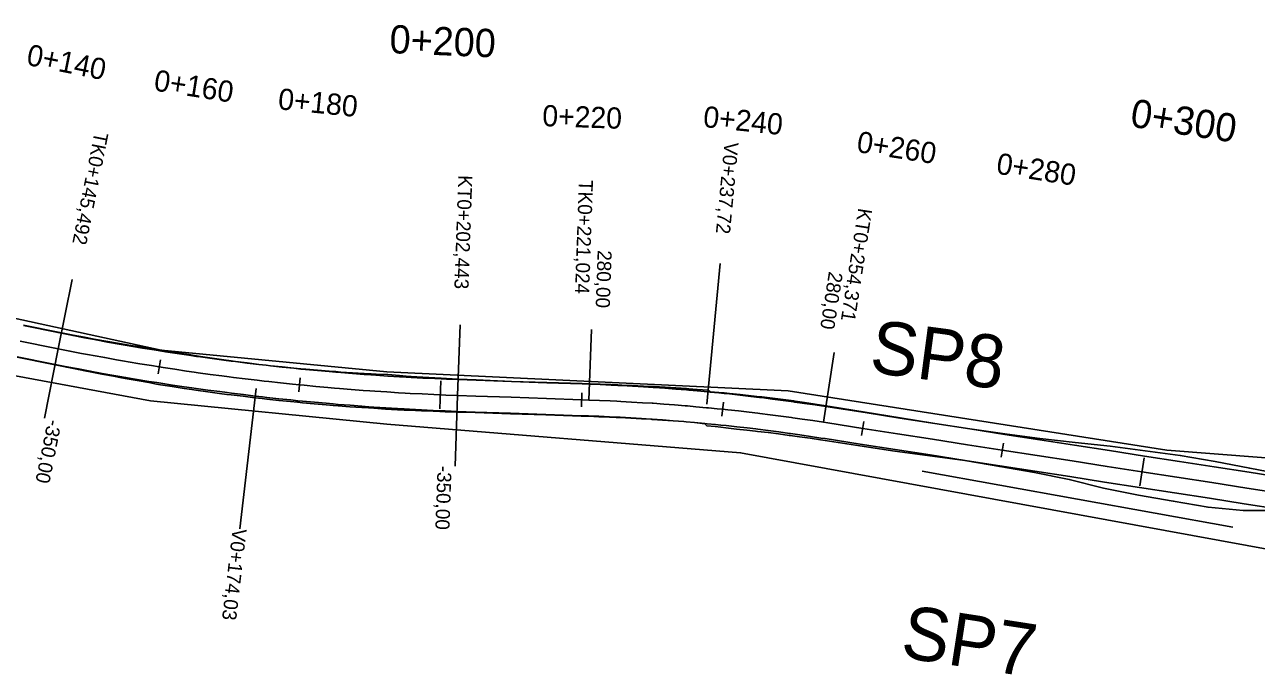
# Model space of a CAD drawing. Extents: x -636600 to -628587, y -1090963 to -1085869.
# Drawn here: x -635140.4 to -634966.1, y -1089680.6 to -1089588.7 of the extents above; entities that cross this region are included whole.
import ezdxf

# ---------------------------------------------------------------- set-up
doc = ezdxf.new("R2010")
doc.units = 0
for name, color, linetype in [('01_PARCELY_NÁVRH_PC', 7, 'Continuous'), ('03_PC_OBJEKTY_STAV', 7, 'Continuous'), ('06_ÚSES_IP_NAVRH', 7, 'Continuous'), ('HEKTOMETRY100', 7, 'Continuous'), ('HEKTOMETRY20', 7, 'Continuous'), ('HL_BODY', 7, 'Continuous'), ('POLOMERY', 7, 'Continuous'), ('situace_osa', 7, 'Continuous'), ('situace_těleso', 7, 'Continuous'), ('situace_vozovka', 7, 'Continuous'), ('VRCHOLY', 7, 'Continuous')]:
    doc.layers.add(name, color=color, linetype=linetype)

msp = doc.modelspace()

# ---------------------------------------------------------------- linework, layer by layer
at = {"layer": '01_PARCELY_NÁVRH_PC'}
msp.add_lwpolyline([(-634955.23, -1089664.59), (-635039.04, -1089649.25), (-635089.08, -1089645.21), (-635122.55, -1089641.89), (-635165.88, -1089633.86), (-635218.1, -1089622.68), (-635267.34, -1089614.06), (-635269.58, -1089616.4), (-635270.97, -1089619.32), (-635275.04, -1089613.9), (-635279.43, -1089609.07), (-635287.41, -1089605.05), (-635258.58, -1089605.6), (-635256.05, -1089606.99), (-635218.09, -1089615.15), (-635164.85, -1089625.22), (-635121.03, -1089634.74), (-635089.09, -1089637.81), (-635032.3, -1089640.46), (-634978.71, -1089648.9), (-634951.94, -1089650.93)], dxfattribs=at)
at = {"layer": '06_ÚSES_IP_NAVRH'}
msp.add_line((-635013.35, -1089651.87), (-634969.41, -1089659.75), dxfattribs=at)
at = {"layer": 'HEKTOMETRY100'}
for points in [[(-635081.44, -1089639.05), (-635081.61, -1089643.04)], [(-634981.94, -1089649.96), (-634982.55, -1089653.91)]]:
    msp.add_lwpolyline(points, dxfattribs=at)
at = {"layer": 'HEKTOMETRY20'}
for points in [[(-635121.15, -1089636.1), (-635121.46, -1089638.08)], [(-635101.37, -1089638.64), (-635101.57, -1089640.63)], [(-635061.5, -1089640.75), (-635061.57, -1089642.75)], [(-635041.48, -1089642.1), (-635041.69, -1089644.09)], [(-635021.62, -1089644.81), (-635021.93, -1089646.78)], [(-635001.86, -1089647.88), (-635002.16, -1089649.85)]]:
    msp.add_lwpolyline(points, dxfattribs=at)
at = {"layer": 'HL_BODY'}
for points in [[(-635135.59, -1089634.54), (-635133.62, -1089624.73)], [(-635079.08, -1089641.14), (-635078.73, -1089631.15)], [(-635060.51, -1089641.79), (-635060.16, -1089631.79)], [(-635027.33, -1089644.93), (-635025.8, -1089635.05)]]:
    msp.add_lwpolyline(points, dxfattribs=at)
at = {"layer": 'POLOMERY'}
for points in [[(-635060.51, -1089641.79), (-635060.16, -1089631.79)], [(-635135.59, -1089634.54), (-635137.55, -1089644.34)], [(-635027.33, -1089644.93), (-635025.8, -1089635.05)], [(-635079.08, -1089641.14), (-635079.43, -1089651.13)]]:
    msp.add_lwpolyline(points, dxfattribs=at)
at = {"layer": 'situace_osa'}
msp.add_lwpolyline([(-635140.97, -1089633.46), (-635136.07, -1089634.44), (-635135.59, -1089634.54), (-635133.94, -1089634.86), (-635132.3, -1089635.18), (-635131.16, -1089635.4), (-635130.65, -1089635.49), (-635129.01, -1089635.79), (-635127.36, -1089636.09), (-635126.24, -1089636.28), (-635125.71, -1089636.37), (-635124.05, -1089636.65), (-635122.4, -1089636.92), (-635121.31, -1089637.09), (-635120.75, -1089637.18), (-635119.09, -1089637.43), (-635117.43, -1089637.68), (-635116.36, -1089637.84), (-635115.78, -1089637.92), (-635114.12, -1089638.15), (-635112.46, -1089638.37), (-635111.41, -1089638.51), (-635110.79, -1089638.58), (-635109.13, -1089638.79), (-635107.47, -1089638.99), (-635106.44, -1089639.11), (-635105.81, -1089639.18), (-635104.14, -1089639.36), (-635102.47, -1089639.54), (-635101.47, -1089639.64), (-635100.81, -1089639.7), (-635099.14, -1089639.86), (-635097.47, -1089640.01), (-635096.49, -1089640.1), (-635095.8, -1089640.15), (-635094.13, -1089640.29), (-635092.46, -1089640.42), (-635091.51, -1089640.48), (-635090.79, -1089640.53), (-635089.12, -1089640.64), (-635087.45, -1089640.75), (-635086.52, -1089640.8), (-635085.78, -1089640.84), (-635084.1, -1089640.93), (-635082.43, -1089641.01), (-635081.52, -1089641.05), (-635080.76, -1089641.08), (-635079.08, -1089641.14), (-635076.53, -1089641.23), (-635071.53, -1089641.4), (-635066.53, -1089641.58), (-635061.54, -1089641.75), (-635060.51, -1089641.79), (-635059, -1089641.85), (-635057.48, -1089641.91), (-635056.54, -1089641.96), (-635055.97, -1089641.98), (-635054.46, -1089642.07), (-635052.94, -1089642.16), (-635051.55, -1089642.25), (-635051.43, -1089642.25), (-635049.92, -1089642.36), (-635048.41, -1089642.47), (-635046.9, -1089642.6), (-635046.56, -1089642.62), (-635045.39, -1089642.73), (-635043.88, -1089642.87), (-635043.58, -1089642.89), (-635042.37, -1089643.01), (-635041.59, -1089643.09), (-635040.86, -1089643.17), (-635039.35, -1089643.33), (-635037.85, -1089643.5), (-635036.62, -1089643.65), (-635036.34, -1089643.68), (-635034.84, -1089643.87), (-635033.33, -1089644.07), (-635031.83, -1089644.27), (-635031.66, -1089644.3), (-635030.33, -1089644.48), (-635028.83, -1089644.7), (-635027.33, -1089644.93), (-635026.71, -1089645.03), (-635021.77, -1089645.8), (-635016.83, -1089646.56), (-635011.89, -1089647.33), (-635006.95, -1089648.1), (-635002.01, -1089648.86), (-634997.07, -1089649.63), (-634992.13, -1089650.4), (-634987.19, -1089651.17), (-634982.25, -1089651.93), (-634977.3, -1089652.7), (-634972.36, -1089653.47), (-634967.42, -1089654.23), (-634962.48, -1089655)], dxfattribs=at)
at = {"layer": 'situace_těleso'}
for points in [[(-635140.52, -1089631.2), (-635135.62, -1089632.18), (-635135.13, -1089632.27), (-635133.5, -1089632.6), (-635131.87, -1089632.91), (-635130.73, -1089633.12), (-635130.23, -1089633.21), (-635128.59, -1089633.5), (-635126.95, -1089633.78), (-635125.84, -1089633.97), (-635125.31, -1089634.05), (-635123.67, -1089634.32), (-635122.02, -1089634.58), (-635120.94, -1089634.75), (-635120.38, -1089634.84), (-635118.74, -1089635.1), (-635117.1, -1089635.36), (-635116.03, -1089635.53), (-635115.45, -1089635.61), (-635113.8, -1089635.86), (-635112.16, -1089636.09), (-635111.12, -1089636.24), (-635110.51, -1089636.32), (-635108.86, -1089636.54), (-635107.21, -1089636.75), (-635106.19, -1089636.87), (-635105.55, -1089636.94), (-635103.9, -1089637.11), (-635102.24, -1089637.27), (-635101.25, -1089637.36), (-635100.58, -1089637.42), (-635098.93, -1089637.56), (-635097.27, -1089637.7), (-635096.3, -1089637.77), (-635095.61, -1089637.83), (-635093.95, -1089637.95), (-635092.29, -1089638.04), (-635091.34, -1089638.09), (-635090.63, -1089638.12), (-635088.96, -1089638.19), (-635087.31, -1089638.32), (-635086.38, -1089638.39), (-635085.65, -1089638.44), (-635083.99, -1089638.55), (-635082.33, -1089638.64), (-635081.43, -1089638.69), (-635080.66, -1089638.73), (-635079, -1089638.81), (-635076.45, -1089638.92), (-635071.45, -1089639.14), (-635066.45, -1089639.31), (-635061.46, -1089639.46), (-635060.43, -1089639.49), (-635058.91, -1089639.54), (-635057.38, -1089639.6), (-635056.43, -1089639.63), (-635055.85, -1089639.66), (-635054.32, -1089639.73), (-635052.8, -1089639.8), (-635051.39, -1089639.88), (-635051.27, -1089639.88), (-635049.74, -1089639.97), (-635048.22, -1089640.07), (-635046.69, -1089640.17), (-635046.36, -1089640.2), (-635045.17, -1089640.28), (-635043.64, -1089640.4), (-635043.36, -1089640.61), (-635042.14, -1089640.71), (-635041.35, -1089640.78), (-635040.62, -1089640.85), (-635039.09, -1089641), (-635037.57, -1089641.17), (-635036.33, -1089641.31), (-635036.06, -1089641.34), (-635034.54, -1089641.52), (-635033.02, -1089641.71), (-635031.51, -1089641.92), (-635031.33, -1089641.95), (-635029.99, -1089642.14), (-635028.48, -1089642.37), (-635026.97, -1089642.6), (-635026.35, -1089642.7), (-635021.41, -1089643.49), (-635016.48, -1089644.29), (-635011.54, -1089645.09), (-635006.6, -1089645.85), (-635001.66, -1089646.59), (-634996.69, -1089647.21), (-634991.72, -1089647.77), (-634986.74, -1089648.31), (-634981.78, -1089648.96), (-634976.83, -1089649.63), (-634971.9, -1089650.49), (-634966.99, -1089651.44), (-634962.07, -1089652.36)], [(-634962.86, -1089657.42), (-634967.91, -1089657.39), (-634972.9, -1089656.95), (-634977.83, -1089656.07), (-634982.76, -1089655.23), (-634987.67, -1089654.27), (-634992.53, -1089653.01), (-634997.44, -1089652.04), (-635002.37, -1089651.19), (-635007.3, -1089650.33), (-635012.26, -1089649.68), (-635017.21, -1089649), (-635022.15, -1089648.26), (-635027.1, -1089647.51), (-635027.72, -1089647.42), (-635029.21, -1089647.2), (-635030.69, -1089646.99), (-635032.01, -1089646.81), (-635032.18, -1089646.78), (-635033.67, -1089646.59), (-635035.16, -1089646.4), (-635036.65, -1089646.22), (-635036.92, -1089646.19), (-635038.14, -1089646.05), (-635039.64, -1089645.89), (-635041.13, -1089645.72), (-635041.85, -1089645.64), (-635042.62, -1089645.55), (-635043.82, -1089645.42), (-635044.09, -1089645.13), (-635045.59, -1089644.98), (-635046.75, -1089644.87), (-635047.08, -1089644.84), (-635048.58, -1089644.73), (-635050.08, -1089644.62), (-635051.58, -1089644.52), (-635051.7, -1089644.51), (-635053.08, -1089644.43), (-635054.59, -1089644.35), (-635056.09, -1089644.27), (-635056.65, -1089644.25), (-635057.59, -1089644.2), (-635059.09, -1089644.14), (-635060.59, -1089644.09), (-635061.62, -1089644.06), (-635066.61, -1089643.89), (-635071.61, -1089643.72), (-635076.61, -1089643.56), (-635079.17, -1089643.49), (-635080.85, -1089643.44), (-635081.62, -1089643.41), (-635082.54, -1089643.38), (-635084.22, -1089643.31), (-635085.91, -1089643.23), (-635086.65, -1089643.2), (-635087.59, -1089643.15), (-635089.27, -1089643.06), (-635090.96, -1089642.95), (-635091.68, -1089642.91), (-635092.64, -1089642.84), (-635094.32, -1089642.73), (-635096.01, -1089642.6), (-635096.7, -1089642.55), (-635097.69, -1089642.47), (-635099.37, -1089642.33), (-635101.05, -1089642.17), (-635101.72, -1089642.11), (-635102.73, -1089642.01), (-635104.4, -1089641.84), (-635106.08, -1089641.65), (-635106.72, -1089641.58), (-635107.76, -1089641.46), (-635109.43, -1089641.26), (-635111.11, -1089641.05), (-635111.72, -1089640.98), (-635112.78, -1089640.84), (-635114.45, -1089640.61), (-635116.12, -1089640.38), (-635116.71, -1089640.3), (-635117.79, -1089640.14), (-635119.46, -1089639.89), (-635121.13, -1089639.63), (-635121.69, -1089639.54), (-635122.78, -1089639.3), (-635124.45, -1089639.02), (-635126.11, -1089638.72), (-635126.64, -1089638.63), (-635127.77, -1089638.42), (-635129.42, -1089638.12), (-635131.08, -1089637.8), (-635131.59, -1089637.7), (-635132.74, -1089637.48), (-635134.39, -1089637.15), (-635136.04, -1089636.81), (-635136.52, -1089636.71), (-635141.42, -1089635.71)]]:
    msp.add_lwpolyline(points, dxfattribs=at)
at = {"layer": 'situace_vozovka'}
for points in [[(-635140.53, -1089631.25), (-635135.63, -1089632.24), (-635135.15, -1089632.33), (-635133.51, -1089632.66), (-635131.88, -1089632.97), (-635130.75, -1089633.18), (-635130.24, -1089633.28), (-635128.61, -1089633.58), (-635126.97, -1089633.87), (-635125.86, -1089634.06), (-635125.33, -1089634.15), (-635123.69, -1089634.43), (-635122.04, -1089634.7), (-635120.96, -1089634.87), (-635120.4, -1089634.96), (-635118.75, -1089635.21), (-635117.11, -1089635.45), (-635116.04, -1089635.61), (-635115.46, -1089635.69), (-635113.81, -1089635.92), (-635112.16, -1089636.14), (-635111.12, -1089636.28), (-635110.51, -1089636.35), (-635108.86, -1089636.56), (-635107.21, -1089636.75), (-635106.19, -1089636.87), (-635105.55, -1089636.94), (-635103.9, -1089637.12), (-635102.25, -1089637.3), (-635101.25, -1089637.4), (-635100.59, -1089637.46), (-635098.93, -1089637.62), (-635097.27, -1089637.77), (-635096.3, -1089637.85), (-635095.62, -1089637.91), (-635093.96, -1089638.05), (-635092.3, -1089638.17), (-635091.35, -1089638.24), (-635090.64, -1089638.29), (-635088.98, -1089638.4), (-635087.32, -1089638.5), (-635086.39, -1089638.55), (-635085.65, -1089638.59), (-635083.99, -1089638.68), (-635082.33, -1089638.76), (-635081.43, -1089638.8), (-635080.67, -1089638.83), (-635079, -1089638.89), (-635076.45, -1089638.98), (-635071.45, -1089639.15), (-635066.45, -1089639.33), (-635061.46, -1089639.5), (-635060.43, -1089639.54), (-635058.91, -1089639.6), (-635057.38, -1089639.66), (-635056.43, -1089639.71), (-635055.85, -1089639.74), (-635054.33, -1089639.82), (-635052.8, -1089639.91), (-635051.4, -1089640), (-635051.28, -1089640.01), (-635049.75, -1089640.12), (-635048.23, -1089640.23), (-635046.71, -1089640.35), (-635046.37, -1089640.38), (-635045.19, -1089640.49), (-635043.66, -1089640.63), (-635043.36, -1089640.66), (-635042.14, -1089640.77), (-635041.35, -1089640.85), (-635040.62, -1089640.93), (-635039.1, -1089641.1), (-635037.59, -1089641.27), (-635036.35, -1089641.42), (-635036.07, -1089641.45), (-635034.55, -1089641.64), (-635033.04, -1089641.84), (-635031.52, -1089642.04), (-635031.35, -1089642.07), (-635030.01, -1089642.26), (-635028.5, -1089642.48), (-635026.99, -1089642.71), (-635026.37, -1089642.81), (-635021.43, -1089643.57), (-635016.49, -1089644.34), (-635011.55, -1089645.11), (-635006.6, -1089645.87), (-635001.66, -1089646.64), (-634996.72, -1089647.41), (-634991.78, -1089648.17), (-634986.84, -1089648.94), (-634981.9, -1089649.71), (-634976.96, -1089650.48), (-634972.02, -1089651.24), (-634967.08, -1089652.01), (-634962.14, -1089652.78)], [(-635141.41, -1089635.67), (-635136.51, -1089636.65), (-635136.03, -1089636.75), (-635134.37, -1089637.07), (-635132.72, -1089637.39), (-635131.57, -1089637.61), (-635131.06, -1089637.7), (-635129.4, -1089638.01), (-635127.74, -1089638.3), (-635126.62, -1089638.5), (-635126.08, -1089638.59), (-635124.42, -1089638.87), (-635122.76, -1089639.14), (-635121.66, -1089639.32), (-635121.09, -1089639.4), (-635119.43, -1089639.66), (-635117.76, -1089639.91), (-635116.68, -1089640.06), (-635116.09, -1089640.15), (-635114.42, -1089640.38), (-635112.75, -1089640.6), (-635111.69, -1089640.74), (-635111.08, -1089640.82), (-635109.4, -1089641.02), (-635107.73, -1089641.22), (-635106.7, -1089641.34), (-635106.06, -1089641.42), (-635104.38, -1089641.6), (-635102.7, -1089641.77), (-635101.69, -1089641.88), (-635101.03, -1089641.94), (-635099.35, -1089642.1), (-635097.67, -1089642.25), (-635096.68, -1089642.34), (-635095.99, -1089642.4), (-635094.31, -1089642.53), (-635092.63, -1089642.66), (-635091.67, -1089642.73), (-635090.95, -1089642.78), (-635089.26, -1089642.89), (-635087.58, -1089642.99), (-635086.64, -1089643.05), (-635085.9, -1089643.09), (-635084.21, -1089643.18), (-635082.53, -1089643.25), (-635081.62, -1089643.29), (-635080.85, -1089643.33), (-635079.16, -1089643.39), (-635076.61, -1089643.48), (-635071.61, -1089643.65), (-635066.61, -1089643.83), (-635061.61, -1089644), (-635060.59, -1089644.04), (-635059.09, -1089644.09), (-635057.59, -1089644.16), (-635056.65, -1089644.2), (-635056.09, -1089644.23), (-635054.58, -1089644.31), (-635053.08, -1089644.4), (-635051.7, -1089644.49), (-635051.58, -1089644.5), (-635050.08, -1089644.6), (-635048.58, -1089644.72), (-635047.08, -1089644.84), (-635046.75, -1089644.87), (-635045.59, -1089644.97), (-635044.09, -1089645.11), (-635043.79, -1089645.13), (-635042.59, -1089645.25), (-635041.82, -1089645.33), (-635041.1, -1089645.41), (-635039.6, -1089645.57), (-635038.11, -1089645.74), (-635036.89, -1089645.88), (-635036.61, -1089645.92), (-635035.12, -1089646.1), (-635033.63, -1089646.3), (-635032.14, -1089646.5), (-635031.97, -1089646.52), (-635030.65, -1089646.71), (-635029.17, -1089646.93), (-635027.68, -1089647.16), (-635027.06, -1089647.25), (-635022.12, -1089648.02), (-635017.18, -1089648.79), (-635012.24, -1089649.55), (-635007.29, -1089650.32), (-635002.35, -1089651.09), (-634997.41, -1089651.85), (-634992.47, -1089652.62), (-634987.53, -1089653.39), (-634982.59, -1089654.16), (-634977.65, -1089654.92), (-634972.71, -1089655.69), (-634967.77, -1089656.46), (-634962.83, -1089657.22)]]:
    msp.add_lwpolyline(points, dxfattribs=at)
at = {"layer": 'VRCHOLY'}
for points in [[(-635043.83, -1089642.37), (-635041.94, -1089622.46)], [(-635107.6, -1089640.14), (-635109.92, -1089660.01)]]:
    msp.add_lwpolyline(points, dxfattribs=at)

# ---------------------------------------------------------------- texts
at = {"layer": '03_PC_OBJEKTY_STAV'}
for s, rotation, p in [('SP8', 352.4415, (-635020.98, -1089637.82)), ('SP7', 351.2125, (-635016.59, -1089678.14))]:
    msp.add_text(s, height=7.5, rotation=rotation, dxfattribs=at).set_placement(p)
at = {"layer": 'HEKTOMETRY100'}
for s, rotation, p in [('0+200', 357.5992, (-635088.78, -1089592.7)), ('0+300', 351.1753, (-634984.05, -1089603.08))]:
    msp.add_text(s, height=4, rotation=rotation, dxfattribs=at).set_placement(p)
at = {"layer": 'HEKTOMETRY20'}
for s, rotation, p in [('0+140', 348.6761, (-635140.23, -1089594.34)), ('0+160', 351.0511, (-635122.19, -1089597.98)), ('0+180', 354.3252, (-635104.59, -1089600.64)), ('0+220', 357.9991, (-635067.14, -1089603.03)), ('0+240', 354.1161, (-635044.44, -1089603.15)), ('0+260', 351.1753, (-635022.74, -1089606.68)), ('0+280', 351.1753, (-635002.98, -1089609.75))]:
    msp.add_text(s, height=3, rotation=rotation, dxfattribs=at).set_placement(p)
at = {"layer": 'HL_BODY'}
for s, rotation, p in [('TK0+145,492', 258.6761, (-635130.45, -1089603.77)), ('KT0+202,443', 267.9991, (-635078.99, -1089609.94)), ('TK0+221,024', 267.9991, (-635061.92, -1089610.63)), ('KT0+254,371', 261.1753, (-635022.39, -1089614.55))]:
    msp.add_text(s, height=2, rotation=rotation, dxfattribs=at).set_placement(p)
at = {"layer": 'POLOMERY'}
for s, rotation, p in [('280,00', 267.9991, (-635059.27, -1089620.56)), ('280,00', 261.1753, (-635026.54, -1089623.54)), ('-350,00', 258.6761, (-635137.06, -1089644.44)), ('-350,00', 267.9991, (-635081.93, -1089651.05))]:
    msp.add_text(s, height=2, rotation=rotation, dxfattribs=at).set_placement(p)
at = {"layer": 'VRCHOLY'}
for s, rotation, p in [('V0+237,72', 264.5872, (-635041.32, -1089605.23)), ('V0+174,03', 263.3376, (-635110.92, -1089659.89))]:
    msp.add_text(s, height=2, rotation=rotation, dxfattribs=at).set_placement(p)

doc.saveas('drawing.dxf')
